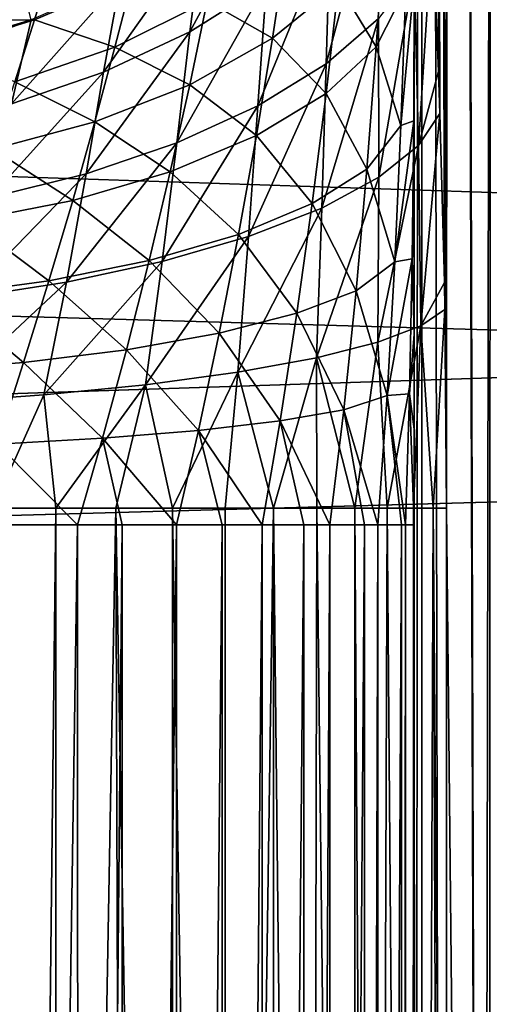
# Model space of a CAD drawing. Header units: millimetres. Extents: x -100 to 100, y -64 to 136.
# Tile 347 of 530: x -9.65 to -8.28, y 31.33 to 34.2. Entities that reach past the tile are written whole.
import ezdxf

# ---------------------------------------------------------------- set-up
doc = ezdxf.new("R2010")
doc.units = ezdxf.units.MM
doc.header["$LTSCALE"] = 159.143519
for name, color, linetype in [('397', 7, 'CONTINUOUS'), ('407', 7, 'CONTINUOUS'), ('412', 7, 'CONTINUOUS'), ('437', 7, 'CONTINUOUS'), ('53', 7, 'CONTINUOUS'), ('57', 7, 'CONTINUOUS'), ('60', 7, 'CONTINUOUS'), ('61', 7, 'CONTINUOUS'), ('64', 7, 'CONTINUOUS'), ('65', 7, 'CONTINUOUS'), ('66', 7, 'CONTINUOUS')]:
    doc.layers.add(name, color=color, linetype=linetype)

msp = doc.modelspace()

# ---------------------------------------------------------------- linework, layer by layer
at = {"layer": '397', "color": 7, "linetype": 'CONTINUOUS', "true_color": 0xaaaaaa}
for points in [[(-98.8446, 30.2548, 45.7), (99, 35.8, 45.7), (-99, 35.8, 45.7), (-98.8446, 30.2548, 45.7)], [(98.8446, 30.2548, 45.7), (99, 35.8, 45.7), (-98.8446, 30.2548, 45.7), (98.8446, 30.2548, 45.7)]]:
    msp.add_3dface(points, dxfattribs=at)
at = {"layer": '407', "color": 7, "linetype": 'CONTINUOUS'}
for points in [[(-97.3466, 30.333, 36.7), (-97.5, 35.8, 36.7), (97.3466, 30.333, 36.7), (-97.3466, 30.333, 36.7)], [(97.3466, 30.333, 36.7), (-97.5, 35.8, 36.7), (97.5, 35.8, 36.7), (97.3466, 30.333, 36.7)]]:
    msp.add_3dface(points, dxfattribs=at)
at = {"layer": '412', "linetype": 'CONTINUOUS'}
for points in [[(72.5, 35.8, 36.7427), (-72.5, 35.8, 36.7427), (-72.3448, 31.0583, 36.7427), (72.5, 35.8, 36.7427)], [(72.5, 35.8, 36.7427), (-72.3448, 31.0583, 36.7427), (72.3448, 31.0583, 36.7427), (72.5, 35.8, 36.7427)]]:
    msp.add_3dface(points, dxfattribs=at)
at = {"layer": '437', "color": 7, "linetype": 'CONTINUOUS', "true_color": 0xaaaaaa}
for points in [[(-72.5, 35.8, 44.7), (72.5, 35.8, 44.7), (72.3448, 31.0583, 44.7), (-72.5, 35.8, 44.7)], [(-72.5, 35.8, 44.7), (72.3448, 31.0583, 44.7), (-72.3448, 31.0583, 44.7), (-72.5, 35.8, 44.7)]]:
    msp.add_3dface(points, dxfattribs=at)
at = {"layer": '53', "color": 7, "linetype": 'CONTINUOUS', "true_color": 0x8c979c}
for points in [[(-8.5, 55.576, -6.5), (-8.4763, 55.5658, -7.1341), (-8.5, 18.9235, -6.5), (-8.5, 55.576, -6.5)], [(-8.5, 18.9235, -6.5), (-8.4763, 55.5658, -7.1341), (-8.4774, 18.5265, -7.1196), (-8.5, 18.9235, -6.5)], [(-8.4774, 18.5265, -7.1196), (-8.4763, 55.5658, -7.1341), (-8.4075, 18.0531, -7.7507), (-8.4774, 18.5265, -7.1196)], [(-8.4763, 55.5658, -7.1341), (-8.4017, 55.4943, -7.7888), (-8.4075, 18.0531, -7.7507), (-8.4763, 55.5658, -7.1341)], [(-8.4075, 18.0531, -7.7507), (-8.4017, 55.4943, -7.7888), (-8.2857, 17.4887, -8.3966), (-8.4075, 18.0531, -7.7507)], [(-8.4017, 55.4943, -7.7888), (-8.268, 55.353, -8.4723), (-8.2857, 17.4887, -8.3966), (-8.4017, 55.4943, -7.7888)], [(-8.2857, 17.4887, -8.3966), (-8.268, 55.353, -8.4723), (-8.2201, 17.2296, -8.6634), (-8.2857, 17.4887, -8.3966)]]:
    msp.add_3dface(points, dxfattribs=at)
at = {"layer": '57', "color": 7, "linetype": 'CONTINUOUS', "true_color": 0x8c979c}
for points in [[(-9.4786, 19.3584, -3.3405), (-9.6866, 19.3584, -3.2328), (-9.4832, 32.7271, -3.3377), (-9.4786, 19.3584, -3.3405)], [(-9.4832, 32.7271, -3.3377), (-9.6866, 19.3584, -3.2328), (-9.6865, 32.7271, -3.2329), (-9.4832, 32.7271, -3.3377)], [(-9.3529, 32.7271, -3.4216), (-9.4786, 19.3584, -3.3405), (-9.4832, 32.7271, -3.3377), (-9.3529, 32.7271, -3.4216)], [(-9.3529, 19.3584, -3.4216), (-9.4786, 19.3584, -3.3405), (-9.3529, 32.7271, -3.4216), (-9.3529, 19.3584, -3.4216)], [(-9.1906, 19.3584, -3.5482), (-9.3529, 19.3584, -3.4216), (-9.194, 32.7271, -3.5452), (-9.1906, 19.3584, -3.5482)], [(-9.194, 32.7271, -3.5452), (-9.3529, 19.3584, -3.4216), (-9.3529, 32.7271, -3.4216), (-9.194, 32.7271, -3.5452)], [(-9.0613, 32.7271, -3.6706), (-9.1906, 19.3584, -3.5482), (-9.194, 32.7271, -3.5452), (-9.0613, 32.7271, -3.6706)], [(-9.0613, 19.3584, -3.6706), (-9.1906, 19.3584, -3.5482), (-9.0613, 32.7271, -3.6706), (-9.0613, 19.3584, -3.6706)], [(-8.942, 19.3584, -3.8059), (-9.0613, 19.3584, -3.6706), (-8.9443, 32.7271, -3.803), (-8.942, 19.3584, -3.8059)], [(-8.9443, 32.7271, -3.803), (-9.0613, 19.3584, -3.6706), (-9.0613, 32.7271, -3.6706), (-8.9443, 32.7271, -3.803)], [(-8.8226, 32.7271, -3.9707), (-8.942, 19.3584, -3.8059), (-8.9443, 32.7271, -3.803), (-8.8226, 32.7271, -3.9707)], [(-8.8226, 19.3584, -3.9707), (-8.942, 19.3584, -3.8059), (-8.8226, 32.7271, -3.9707), (-8.8226, 19.3584, -3.9707)], [(-8.7448, 19.3584, -4.1011), (-8.8226, 19.3584, -3.9707), (-8.7461, 32.7271, -4.0988), (-8.7448, 19.3584, -4.1011)], [(-8.7461, 32.7271, -4.0988), (-8.8226, 19.3584, -3.9707), (-8.8226, 32.7271, -3.9707), (-8.7461, 32.7271, -4.0988)], [(-8.6456, 32.7271, -4.3107), (-8.7448, 19.3584, -4.1011), (-8.7461, 32.7271, -4.0988), (-8.6456, 32.7271, -4.3107)], [(-8.6456, 19.3584, -4.3108), (-8.7448, 19.3584, -4.1011), (-8.6456, 32.7271, -4.3107), (-8.6456, 19.3584, -4.3108)], [(-8.6055, 19.3584, -4.4189), (-8.6456, 19.3584, -4.3108), (-8.6061, 32.7271, -4.4173), (-8.6055, 19.3584, -4.4189)], [(-8.6061, 32.7271, -4.4173), (-8.6456, 19.3584, -4.3108), (-8.6456, 32.7271, -4.3107), (-8.6061, 32.7271, -4.4173)], [(-8.5367, 32.7271, -4.6785), (-8.6055, 19.3584, -4.4189), (-8.6061, 32.7271, -4.4173), (-8.5367, 32.7271, -4.6785)], [(-8.5367, 19.3584, -4.6784), (-8.6055, 19.3584, -4.4189), (-8.5367, 32.7271, -4.6785), (-8.5367, 19.3584, -4.6784)], [(-8.5252, 19.3584, -4.7438), (-8.5367, 19.3584, -4.6784), (-8.5253, 32.7271, -4.743), (-8.5252, 19.3584, -4.7438)], [(-8.5253, 32.7271, -4.743), (-8.5367, 19.3584, -4.6784), (-8.5367, 32.7271, -4.6785), (-8.5253, 32.7271, -4.743)], [(-8.5, 32.7271, -5.06), (-8.5252, 19.3584, -4.7438), (-8.5253, 32.7271, -4.743), (-8.5, 32.7271, -5.06)], [(-8.5, 19.3584, -5.06), (-8.5252, 19.3584, -4.7438), (-8.5, 32.7271, -5.06), (-8.5, 19.3584, -5.06)]]:
    msp.add_3dface(points, dxfattribs=at)
at = {"layer": '60', "color": 7, "linetype": 'CONTINUOUS', "true_color": 0x8c979c}
for points in [[(-8.6106, 34.1223, -4.1035), (-8.7214, 34.3048, -3.7147), (-8.5872, 34.4757, -3.9978), (-8.6106, 34.1223, -4.1035)], [(-8.6106, 34.1223, -4.1035), (-8.5872, 34.4757, -3.9978), (-8.5245, 34.2937, -4.4031), (-8.6106, 34.1223, -4.1035)], [(-8.914, 34.1478, -3.4546), (-9.1046, 34.2564, -3.1207), (-8.8722, 34.4223, -3.3346), (-8.914, 34.1478, -3.4546)], [(-8.914, 34.1478, -3.4546), (-8.8722, 34.4223, -3.3346), (-8.7214, 34.3048, -3.7147), (-8.914, 34.1478, -3.4546)], [(-9.8675, 34.2005, -2.5397), (-9.8395, 34.2787, -2.46), (-9.5591, 34.3641, -2.5504), (-9.8675, 34.2005, -2.5397)], [(-9.6088, 34.2018, -2.6938), (-9.8675, 34.2005, -2.5397), (-9.5591, 34.3641, -2.5504), (-9.6088, 34.2018, -2.6938)], [(-9.6088, 34.2018, -2.6938), (-9.5591, 34.3641, -2.5504), (-9.3222, 34.3243, -2.8174), (-9.6088, 34.2018, -2.6938)], [(-9.3744, 34.1213, -2.9466), (-9.6088, 34.2018, -2.6938), (-9.3222, 34.3243, -2.8174), (-9.3744, 34.1213, -2.9466)], [(-9.3744, 34.1213, -2.9466), (-9.3222, 34.3243, -2.8174), (-9.1046, 34.2564, -3.1207), (-9.3744, 34.1213, -2.9466)], [(-8.7572, 33.9868, -3.8077), (-8.914, 34.1478, -3.4546), (-8.7214, 34.3048, -3.7147), (-8.7572, 33.9868, -3.8077)], [(-8.7572, 33.9868, -3.8077), (-8.7214, 34.3048, -3.7147), (-8.6106, 34.1223, -4.1035), (-8.7572, 33.9868, -3.8077)], [(-8.5387, 33.8932, -4.4784), (-8.5245, 34.2937, -4.4031), (-8.5, 34.3111, -4.737), (-8.5387, 33.8932, -4.4784)], [(-8.5014, 33.9061, -4.8059), (-8.5387, 33.8932, -4.4784), (-8.5, 34.3111, -4.737), (-8.5014, 33.9061, -4.8059)], [(-8.5014, 33.9061, -4.8059), (-8.5, 34.3111, -4.737), (-8.5, 34.0922, -4.8233), (-8.5014, 33.9061, -4.8059)], [(-8.5387, 33.8932, -4.4784), (-8.6106, 34.1223, -4.1035), (-8.5245, 34.2937, -4.4031), (-8.5387, 33.8932, -4.4784)], [(-9.1557, 34.0121, -3.23), (-9.3744, 34.1213, -2.9466), (-9.1046, 34.2564, -3.1207), (-9.1557, 34.0121, -3.23)], [(-9.1557, 34.0121, -3.23), (-9.1046, 34.2564, -3.1207), (-8.914, 34.1478, -3.4546), (-9.1557, 34.0121, -3.23)], [(-9.8994, 34.1131, -2.6167), (-9.8675, 34.2005, -2.5397), (-9.6088, 34.2018, -2.6938), (-9.8994, 34.1131, -2.6167)], [(-9.6663, 34.0202, -2.8164), (-9.8994, 34.1131, -2.6167), (-9.6088, 34.2018, -2.6938), (-9.6663, 34.0202, -2.8164)], [(-9.6663, 34.0202, -2.8164), (-9.6088, 34.2018, -2.6938), (-9.3744, 34.1213, -2.9466), (-9.6663, 34.0202, -2.8164)], [(-8.9611, 33.8633, -3.5383), (-9.1557, 34.0121, -3.23), (-8.914, 34.1478, -3.4546), (-8.9611, 33.8633, -3.5383)], [(-8.9611, 33.8633, -3.5383), (-8.914, 34.1478, -3.4546), (-8.7572, 33.9868, -3.8077), (-8.9611, 33.8633, -3.5383)], [(-9.4331, 33.9032, -3.0495), (-9.6663, 34.0202, -2.8164), (-9.3744, 34.1213, -2.9466), (-9.4331, 33.9032, -3.0495)], [(-9.4331, 33.9032, -3.0495), (-9.3744, 34.1213, -2.9466), (-9.1557, 34.0121, -3.23), (-9.4331, 33.9032, -3.0495)], [(-8.6381, 33.7652, -4.1638), (-8.7572, 33.9868, -3.8077), (-8.6106, 34.1223, -4.1035), (-8.6381, 33.7652, -4.1638)], [(-8.6381, 33.7652, -4.1638), (-8.6106, 34.1223, -4.1035), (-8.5387, 33.8932, -4.4784), (-8.6381, 33.7652, -4.1638)], [(-8.5, 33.8291, -4.9079), (-8.5014, 33.9061, -4.8059), (-8.5, 34.0922, -4.8233), (-8.5, 33.8291, -4.9079)], [(-9.7306, 33.8234, -2.9173), (-9.6663, 34.0202, -2.8164), (-9.4331, 33.9032, -3.0495), (-9.7306, 33.8234, -2.9173)], [(-9.2126, 33.7578, -3.3082), (-9.4331, 33.9032, -3.0495), (-9.1557, 34.0121, -3.23), (-9.2126, 33.7578, -3.3082)], [(-9.2126, 33.7578, -3.3082), (-9.1557, 34.0121, -3.23), (-8.9611, 33.8633, -3.5383), (-9.2126, 33.7578, -3.3082)], [(-8.7976, 33.665, -3.8606), (-8.9611, 33.8633, -3.5383), (-8.7572, 33.9868, -3.8077), (-8.7976, 33.665, -3.8606)], [(-8.7976, 33.665, -3.8606), (-8.7572, 33.9868, -3.8077), (-8.6381, 33.7652, -4.1638), (-8.7976, 33.665, -3.8606)], [(-9.4977, 33.6744, -3.1263), (-9.7306, 33.8234, -2.9173), (-9.4331, 33.9032, -3.0495), (-9.4977, 33.6744, -3.1263)], [(-9.4977, 33.6744, -3.1263), (-9.4331, 33.9032, -3.0495), (-9.2126, 33.7578, -3.3082), (-9.4977, 33.6744, -3.1263)], [(-8.5569, 33.4949, -4.5038), (-8.5387, 33.8932, -4.4784), (-8.5014, 33.9061, -4.8059), (-8.5569, 33.4949, -4.5038)], [(-8.506, 33.504, -4.8281), (-8.5569, 33.4949, -4.5038), (-8.5014, 33.9061, -4.8059), (-8.506, 33.504, -4.8281)], [(-8.506, 33.504, -4.8281), (-8.5014, 33.9061, -4.8059), (-8.5, 33.5591, -4.9743), (-8.506, 33.504, -4.8281)], [(-8.5, 33.5591, -4.9743), (-8.5014, 33.9061, -4.8059), (-8.5, 33.8291, -4.9079), (-8.5, 33.5591, -4.9743)], [(-8.5569, 33.4949, -4.5038), (-8.6381, 33.7652, -4.1638), (-8.5387, 33.8932, -4.4784), (-8.5569, 33.4949, -4.5038)], [(-9.0131, 33.5746, -3.5872), (-9.2126, 33.7578, -3.3082), (-8.9611, 33.8633, -3.5383), (-9.0131, 33.5746, -3.5872)], [(-9.0131, 33.5746, -3.5872), (-8.9611, 33.8633, -3.5383), (-8.7976, 33.665, -3.8606), (-9.0131, 33.5746, -3.5872)], [(-9.8008, 33.6148, -2.9962), (-9.7306, 33.8234, -2.9173), (-9.4977, 33.6744, -3.1263), (-9.8008, 33.6148, -2.9962)], [(-9.2744, 33.4983, -3.3566), (-9.4977, 33.6744, -3.1263), (-9.2126, 33.7578, -3.3082), (-9.2744, 33.4983, -3.3566)], [(-9.2744, 33.4983, -3.3566), (-9.2126, 33.7578, -3.3082), (-9.0131, 33.5746, -3.5872), (-9.2744, 33.4983, -3.3566)], [(-8.6699, 33.4105, -4.1812), (-8.7976, 33.665, -3.8606), (-8.6381, 33.7652, -4.1638), (-8.6699, 33.4105, -4.1812)], [(-8.6699, 33.4105, -4.1812), (-8.6381, 33.7652, -4.1638), (-8.5569, 33.4949, -4.5038), (-8.6699, 33.4105, -4.1812)], [(-9.5673, 33.4391, -3.1774), (-9.8008, 33.6148, -2.9962), (-9.4977, 33.6744, -3.1263), (-9.5673, 33.4391, -3.1774)], [(-9.5673, 33.4391, -3.1774), (-9.4977, 33.6744, -3.1263), (-9.2744, 33.4983, -3.3566), (-9.5673, 33.4391, -3.1774)], [(-8.8424, 33.345, -3.8757), (-9.0131, 33.5746, -3.5872), (-8.7976, 33.665, -3.8606), (-8.8424, 33.345, -3.8757)], [(-8.8424, 33.345, -3.8757), (-8.7976, 33.665, -3.8606), (-8.6699, 33.4105, -4.1812), (-8.8424, 33.345, -3.8757)], [(-9.8759, 33.398, -3.0531), (-9.8008, 33.6148, -2.9962), (-9.5673, 33.4391, -3.1774), (-9.8759, 33.398, -3.0531)], [(-9.0696, 33.2865, -3.6031), (-9.2744, 33.4983, -3.3566), (-9.0131, 33.5746, -3.5872), (-9.0696, 33.2865, -3.6031)], [(-9.0696, 33.2865, -3.6031), (-9.0131, 33.5746, -3.5872), (-8.8424, 33.345, -3.8757), (-9.0696, 33.2865, -3.6031)], [(-8.5, 33.2841, -5.0221), (-8.506, 33.504, -4.8281), (-8.5, 33.5591, -4.9743), (-8.5, 33.2841, -5.0221)], [(-9.3408, 33.2378, -3.3763), (-9.5673, 33.4391, -3.1774), (-9.2744, 33.4983, -3.3566), (-9.3408, 33.2378, -3.3763)], [(-9.3408, 33.2378, -3.3763), (-9.2744, 33.4983, -3.3566), (-9.0696, 33.2865, -3.6031), (-9.3408, 33.2378, -3.3763)], [(-8.5791, 33.1044, -4.4828), (-8.6699, 33.4105, -4.1812), (-8.5569, 33.4949, -4.5038), (-8.5791, 33.1044, -4.4828)], [(-8.5791, 33.1044, -4.4828), (-8.5569, 33.4949, -4.5038), (-8.506, 33.504, -4.8281), (-8.5791, 33.1044, -4.4828)], [(-8.5138, 33.1095, -4.8066), (-8.5791, 33.1044, -4.4828), (-8.506, 33.504, -4.8281), (-8.5138, 33.1095, -4.8066)], [(-8.5138, 33.1095, -4.8066), (-8.506, 33.504, -4.8281), (-8.5, 33.2841, -5.0221), (-8.5138, 33.1095, -4.8066)], [(-9.6412, 33.2008, -3.2038), (-9.8759, 33.398, -3.0531), (-9.5673, 33.4391, -3.1774), (-9.6412, 33.2008, -3.2038)], [(-9.6412, 33.2008, -3.2038), (-9.5673, 33.4391, -3.1774), (-9.3408, 33.2378, -3.3763), (-9.6412, 33.2008, -3.2038)], [(-8.7057, 33.063, -4.1588), (-8.8424, 33.345, -3.8757), (-8.6699, 33.4105, -4.1812), (-8.7057, 33.063, -4.1588)], [(-8.7057, 33.063, -4.1588), (-8.6699, 33.4105, -4.1812), (-8.5791, 33.1044, -4.4828), (-8.7057, 33.063, -4.1588)], [(-9.9549, 33.176, -3.0884), (-9.8759, 33.398, -3.0531), (-9.6412, 33.2008, -3.2038), (-9.9549, 33.176, -3.0884)], [(-8.8913, 33.031, -3.8557), (-9.0696, 33.2865, -3.6031), (-8.8424, 33.345, -3.8757), (-8.8913, 33.031, -3.8557)], [(-8.8913, 33.031, -3.8557), (-8.8424, 33.345, -3.8757), (-8.7057, 33.063, -4.1588), (-8.8913, 33.031, -3.8557)], [(-9.1302, 33.0028, -3.5882), (-9.3408, 33.2378, -3.3763), (-9.0696, 33.2865, -3.6031), (-9.1302, 33.0028, -3.5882)], [(-9.1302, 33.0028, -3.5882), (-9.0696, 33.2865, -3.6031), (-8.8913, 33.031, -3.8557), (-9.1302, 33.0028, -3.5882)], [(-8.5, 33.0061, -5.0507), (-8.5138, 33.1095, -4.8066), (-8.5, 33.2841, -5.0221), (-8.5, 33.0061, -5.0507)], [(-9.4109, 32.9797, -3.3692), (-9.6412, 33.2008, -3.2038), (-9.3408, 33.2378, -3.3763), (-9.4109, 32.9797, -3.3692)], [(-9.4109, 32.9797, -3.3692), (-9.3408, 33.2378, -3.3763), (-9.1302, 33.0028, -3.5882), (-9.4109, 32.9797, -3.3692)], [(-9.7185, 32.9625, -3.2066), (-9.9549, 33.176, -3.0884), (-9.6412, 33.2008, -3.2038), (-9.7185, 32.9625, -3.2066)], [(-9.7185, 32.9625, -3.2066), (-9.6412, 33.2008, -3.2038), (-9.4109, 32.9797, -3.3692), (-9.7185, 32.9625, -3.2066)], [(-8.6061, 32.7271, -4.4173), (-8.7057, 33.063, -4.1588), (-8.5791, 33.1044, -4.4828), (-8.6061, 32.7271, -4.4173)], [(-8.5367, 32.7271, -4.6785), (-8.6061, 32.7271, -4.4173), (-8.5791, 33.1044, -4.4828), (-8.5367, 32.7271, -4.6785)], [(-8.5253, 32.7271, -4.743), (-8.5791, 33.1044, -4.4828), (-8.5138, 33.1095, -4.8066), (-8.5253, 32.7271, -4.743)], [(-8.5253, 32.7271, -4.743), (-8.5367, 32.7271, -4.6785), (-8.5791, 33.1044, -4.4828), (-8.5253, 32.7271, -4.743)], [(-8.5, 32.7271, -5.06), (-8.5253, 32.7271, -4.743), (-8.5138, 33.1095, -4.8066), (-8.5, 32.7271, -5.06)], [(-8.5, 32.7271, -5.06), (-8.5138, 33.1095, -4.8066), (-8.5, 33.0061, -5.0507), (-8.5, 32.7271, -5.06)], [(-8.7461, 32.7271, -4.0988), (-8.8913, 33.031, -3.8557), (-8.7057, 33.063, -4.1588), (-8.7461, 32.7271, -4.0988)], [(-8.6456, 32.7271, -4.3107), (-8.7461, 32.7271, -4.0988), (-8.7057, 33.063, -4.1588), (-8.6456, 32.7271, -4.3107)], [(-8.6061, 32.7271, -4.4173), (-8.6456, 32.7271, -4.3107), (-8.7057, 33.063, -4.1588), (-8.6061, 32.7271, -4.4173)], [(-8.9443, 32.7271, -3.803), (-9.1302, 33.0028, -3.5882), (-8.8913, 33.031, -3.8557), (-8.9443, 32.7271, -3.803)], [(-8.8226, 32.7271, -3.9707), (-8.9443, 32.7271, -3.803), (-8.8913, 33.031, -3.8557), (-8.8226, 32.7271, -3.9707)], [(-8.7461, 32.7271, -4.0988), (-8.8226, 32.7271, -3.9707), (-8.8913, 33.031, -3.8557), (-8.7461, 32.7271, -4.0988)], [(-9.4832, 32.7271, -3.3377), (-9.7185, 32.9625, -3.2066), (-9.4109, 32.9797, -3.3692), (-9.4832, 32.7271, -3.3377)], [(-9.3529, 32.7271, -3.4216), (-9.4832, 32.7271, -3.3377), (-9.4109, 32.9797, -3.3692), (-9.3529, 32.7271, -3.4216)], [(-9.194, 32.7271, -3.5452), (-9.4109, 32.9797, -3.3692), (-9.1302, 33.0028, -3.5882), (-9.194, 32.7271, -3.5452)], [(-9.194, 32.7271, -3.5452), (-9.3529, 32.7271, -3.4216), (-9.4109, 32.9797, -3.3692), (-9.194, 32.7271, -3.5452)], [(-9.0613, 32.7271, -3.6706), (-9.194, 32.7271, -3.5452), (-9.1302, 33.0028, -3.5882), (-9.0613, 32.7271, -3.6706)], [(-8.9443, 32.7271, -3.803), (-9.0613, 32.7271, -3.6706), (-9.1302, 33.0028, -3.5882), (-8.9443, 32.7271, -3.803)], [(-9.4832, 32.7271, -3.3377), (-9.6865, 32.7271, -3.2329), (-9.7185, 32.9625, -3.2066), (-9.4832, 32.7271, -3.3377)]]:
    msp.add_3dface(points, dxfattribs=at)
at = {"layer": '61', "color": 7, "linetype": 'CONTINUOUS', "true_color": 0x8c979c}
for points in [[(-8.5, 18.9235, -6.5), (-8.5, 33.0061, -5.0507), (-8.5, 55.576, -6.5), (-8.5, 18.9235, -6.5)], [(-8.5, 55.576, -6.5), (-8.5, 33.2841, -5.0221), (-8.5, 55.4605, -1.5036), (-8.5, 55.576, -6.5)], [(-8.5, 33.2841, -5.0221), (-8.5, 55.576, -6.5), (-8.5, 33.0061, -5.0507), (-8.5, 33.2841, -5.0221)], [(-8.5, 33.2841, -5.0221), (-8.5, 33.5591, -4.9743), (-8.5, 55.4605, -1.5036), (-8.5, 33.2841, -5.0221)], [(-8.5, 33.5591, -4.9743), (-8.5, 33.8291, -4.9079), (-8.5, 55.4605, -1.5036), (-8.5, 33.5591, -4.9743)], [(-8.5, 33.8291, -4.9079), (-8.5, 34.0922, -4.8233), (-8.5, 55.4605, -1.5036), (-8.5, 33.8291, -4.9079)], [(-8.5, 55.4605, -1.5036), (-8.5, 34.0922, -4.8233), (-8.5, 55.3447, 3.5), (-8.5, 55.4605, -1.5036)], [(-8.5, 34.0922, -4.8233), (-8.5, 34.3111, -4.737), (-8.5, 55.3447, 3.5), (-8.5, 34.0922, -4.8233)], [(-8.5, 18.9235, -6.5), (-8.5, 32.7271, -5.06), (-8.5, 33.0061, -5.0507), (-8.5, 18.9235, -6.5)], [(-8.5, 18.9235, -6.5), (-8.5, 19.1545, -5.7841), (-8.5, 32.7271, -5.06), (-8.5, 18.9235, -6.5)], [(-8.5, 19.1545, -5.7841), (-8.5, 19.3584, -5.06), (-8.5, 32.7271, -5.06), (-8.5, 19.1545, -5.7841)]]:
    msp.add_3dface(points, dxfattribs=at)
at = {"layer": '64', "color": 7, "linetype": 'CONTINUOUS', "true_color": 0x8c979c}
for points in [[(-8.9052, 34.6293, 3.0777), (-9.1173, 34.4583, 2.9169), (-9.1552, 34.1662, 3.1027), (-8.9052, 34.6293, 3.0777)], [(-8.9315, 34.3074, 3.282), (-8.9052, 34.6293, 3.0777), (-9.1552, 34.1662, 3.1027), (-8.9315, 34.3074, 3.282)], [(-8.6055, 34.6393, 3.7201), (-8.7459, 34.4672, 3.4905), (-8.7573, 34.0729, 3.6637), (-8.6055, 34.6393, 3.7201)], [(-8.6039, 34.2054, 3.9167), (-8.6055, 34.6393, 3.7201), (-8.7573, 34.0729, 3.6637), (-8.6039, 34.2054, 3.9167)], [(-8.4466, 34.4794, 4.4514), (-8.5002, 34.342, 4.184), (-8.4878, 33.8346, 4.3391), (-8.4466, 34.4794, 4.4514)], [(-8.4291, 34.0505, 4.5959), (-8.4466, 34.4794, 4.4514), (-8.4878, 33.8346, 4.3391), (-8.4291, 34.0505, 4.5959)], [(-9.1173, 34.4583, 2.9169), (-9.3587, 34.3148, 2.7848), (-9.4072, 34.0482, 2.9582), (-9.1173, 34.4583, 2.9169)], [(-9.1552, 34.1662, 3.1027), (-9.1173, 34.4583, 2.9169), (-9.4072, 34.0482, 2.9582), (-9.1552, 34.1662, 3.1027)], [(-8.7459, 34.4672, 3.4905), (-8.9315, 34.3074, 3.282), (-8.9565, 33.9502, 3.4356), (-8.7459, 34.4672, 3.4905)], [(-8.7573, 34.0729, 3.6637), (-8.7459, 34.4672, 3.4905), (-8.9565, 33.9502, 3.4356), (-8.7573, 34.0729, 3.6637)], [(-9.663, 34.3731, 2.452), (-9.887, 34.1206, 2.6147), (-9.619, 34.2019, 2.6841), (-9.663, 34.3731, 2.452)], [(-8.5002, 34.342, 4.184), (-8.6039, 34.2054, 3.9167), (-8.6029, 33.7417, 4.0509), (-8.5002, 34.342, 4.184)], [(-8.4878, 33.8346, 4.3391), (-8.5002, 34.342, 4.184), (-8.6029, 33.7417, 4.0509), (-8.4878, 33.8346, 4.3391)], [(-9.3587, 34.3148, 2.7848), (-9.619, 34.2019, 2.6841), (-9.6764, 33.9558, 2.8511), (-9.3587, 34.3148, 2.7848)], [(-9.4072, 34.0482, 2.9582), (-9.3587, 34.3148, 2.7848), (-9.6764, 33.9558, 2.8511), (-9.4072, 34.0482, 2.9582)], [(-8.9315, 34.3074, 3.282), (-9.1552, 34.1662, 3.1027), (-9.1938, 33.842, 3.2416), (-8.9315, 34.3074, 3.282)], [(-8.9565, 33.9502, 3.4356), (-8.9315, 34.3074, 3.282), (-9.1938, 33.842, 3.2416), (-8.9565, 33.9502, 3.4356)], [(-9.887, 34.1206, 2.6147), (-9.8935, 34.0983, 2.6335), (-9.619, 34.2019, 2.6841), (-9.887, 34.1206, 2.6147)], [(-9.619, 34.2019, 2.6841), (-9.8935, 34.0983, 2.6335), (-9.6764, 33.9558, 2.8511), (-9.619, 34.2019, 2.6841)], [(-8.6039, 34.2054, 3.9167), (-8.7573, 34.0729, 3.6637), (-8.7696, 33.6517, 3.779), (-8.6039, 34.2054, 3.9167)], [(-8.6029, 33.7417, 4.0509), (-8.6039, 34.2054, 3.9167), (-8.7696, 33.6517, 3.779), (-8.6029, 33.7417, 4.0509)], [(-9.1552, 34.1662, 3.1027), (-9.4072, 34.0482, 2.9582), (-9.4585, 33.7522, 3.0881), (-9.1552, 34.1662, 3.1027)], [(-9.1938, 33.842, 3.2416), (-9.1552, 34.1662, 3.1027), (-9.4585, 33.7522, 3.0881), (-9.1938, 33.842, 3.2416)], [(-8.7573, 34.0729, 3.6637), (-8.9565, 33.9502, 3.4356), (-8.9836, 33.5684, 3.5355), (-8.7573, 34.0729, 3.6637)], [(-8.7696, 33.6517, 3.779), (-8.7573, 34.0729, 3.6637), (-8.9836, 33.5684, 3.5355), (-8.7696, 33.6517, 3.779)], [(-9.4072, 34.0482, 2.9582), (-9.6764, 33.9558, 2.8511), (-9.7389, 33.6826, 2.9777), (-9.4072, 34.0482, 2.9582)], [(-9.4585, 33.7522, 3.0881), (-9.4072, 34.0482, 2.9582), (-9.7389, 33.6826, 2.9777), (-9.4585, 33.7522, 3.0881)], [(-8.4248, 33.9283, 4.628), (-8.4291, 34.0505, 4.5959), (-8.4878, 33.8346, 4.3391), (-8.4248, 33.9283, 4.628)], [(-8.9565, 33.9502, 3.4356), (-9.1938, 33.842, 3.2416), (-9.2362, 33.4955, 3.3309), (-8.9565, 33.9502, 3.4356)], [(-8.9836, 33.5684, 3.5355), (-8.9565, 33.9502, 3.4356), (-9.2362, 33.4955, 3.3309), (-8.9836, 33.5684, 3.5355)], [(-8.4248, 33.9283, 4.628), (-8.4878, 33.8346, 4.3391), (-8.4806, 33.3076, 4.4261), (-8.4248, 33.9283, 4.628)], [(-8.4117, 33.4348, 4.722), (-8.4248, 33.9283, 4.628), (-8.4806, 33.3076, 4.4261), (-8.4117, 33.4348, 4.722)], [(-9.1938, 33.842, 3.2416), (-9.4585, 33.7522, 3.0881), (-9.516, 33.4354, 3.1721), (-9.1938, 33.842, 3.2416)], [(-9.2362, 33.4955, 3.3309), (-9.1938, 33.842, 3.2416), (-9.516, 33.4354, 3.1721), (-9.2362, 33.4955, 3.3309)], [(-8.4878, 33.8346, 4.3391), (-8.6029, 33.7417, 4.0509), (-8.6058, 33.2605, 4.1218), (-8.4878, 33.8346, 4.3391)], [(-8.4806, 33.3076, 4.4261), (-8.4878, 33.8346, 4.3391), (-8.6058, 33.2605, 4.1218), (-8.4806, 33.3076, 4.4261)], [(-9.4585, 33.7522, 3.0881), (-9.7389, 33.6826, 2.9777), (-9.8101, 33.3897, 3.0622), (-9.4585, 33.7522, 3.0881)], [(-9.516, 33.4354, 3.1721), (-9.4585, 33.7522, 3.0881), (-9.8101, 33.3897, 3.0622), (-9.516, 33.4354, 3.1721)], [(-8.6029, 33.7417, 4.0509), (-8.7696, 33.6517, 3.779), (-8.7855, 33.2148, 3.8352), (-8.6029, 33.7417, 4.0509)], [(-8.6058, 33.2605, 4.1218), (-8.6029, 33.7417, 4.0509), (-8.7855, 33.2148, 3.8352), (-8.6058, 33.2605, 4.1218)], [(-8.7696, 33.6517, 3.779), (-8.9836, 33.5684, 3.5355), (-9.0151, 33.1727, 3.5803), (-8.7696, 33.6517, 3.779)], [(-8.7855, 33.2148, 3.8352), (-8.7696, 33.6517, 3.779), (-9.0151, 33.1727, 3.5803), (-8.7855, 33.2148, 3.8352)], [(-8.9836, 33.5684, 3.5355), (-9.2362, 33.4955, 3.3309), (-9.2849, 33.1361, 3.369), (-8.9836, 33.5684, 3.5355)], [(-9.0151, 33.1727, 3.5803), (-8.9836, 33.5684, 3.5355), (-9.2849, 33.1361, 3.369), (-9.0151, 33.1727, 3.5803)], [(-9.2362, 33.4955, 3.3309), (-9.516, 33.4354, 3.1721), (-9.5822, 33.1065, 3.2091), (-9.2362, 33.4955, 3.3309)], [(-9.2849, 33.1361, 3.369), (-9.2362, 33.4955, 3.3309), (-9.5822, 33.1065, 3.2091), (-9.2849, 33.1361, 3.369)], [(-9.516, 33.4354, 3.1721), (-9.8101, 33.3897, 3.0622), (-9.8925, 33.0845, 3.1038), (-9.516, 33.4354, 3.1721)], [(-9.5822, 33.1065, 3.2091), (-9.516, 33.4354, 3.1721), (-9.8925, 33.0845, 3.1038), (-9.5822, 33.1065, 3.2091)], [(-8.4102, 33.3554, 4.7321), (-8.4117, 33.4348, 4.722), (-8.4806, 33.3076, 4.4261), (-8.4102, 33.3554, 4.7321)], [(-8.4102, 33.3554, 4.7321), (-8.4806, 33.3076, 4.4261), (-8.4443, 32.7757, 4.5721), (-8.4102, 33.3554, 4.7321)], [(-8.4052, 32.7757, 4.7661), (-8.4102, 33.3554, 4.7321), (-8.4443, 32.7757, 4.5721), (-8.4052, 32.7757, 4.7661)], [(-8.4806, 33.3076, 4.4261), (-8.6058, 33.2605, 4.1218), (-8.579, 32.7757, 4.2003), (-8.4806, 33.3076, 4.4261)], [(-8.5024, 32.7757, 4.3828), (-8.4806, 33.3076, 4.4261), (-8.579, 32.7757, 4.2003), (-8.5024, 32.7757, 4.3828)], [(-8.4443, 32.7757, 4.5721), (-8.4806, 33.3076, 4.4261), (-8.5024, 32.7757, 4.3828), (-8.4443, 32.7757, 4.5721)], [(-8.6058, 33.2605, 4.1218), (-8.7855, 33.2148, 3.8352), (-8.6732, 32.7757, 4.0262), (-8.6058, 33.2605, 4.1218)], [(-8.579, 32.7757, 4.2003), (-8.6058, 33.2605, 4.1218), (-8.6732, 32.7757, 4.0262), (-8.579, 32.7757, 4.2003)], [(-8.7855, 33.2148, 3.8352), (-9.0151, 33.1727, 3.5803), (-8.9109, 32.7757, 3.7101), (-8.7855, 33.2148, 3.8352)], [(-8.7842, 32.7757, 3.8623), (-8.7855, 33.2148, 3.8352), (-8.9109, 32.7757, 3.7101), (-8.7842, 32.7757, 3.8623)], [(-8.6732, 32.7757, 4.0262), (-8.7855, 33.2148, 3.8352), (-8.7842, 32.7757, 3.8623), (-8.6732, 32.7757, 4.0262)], [(-9.0151, 33.1727, 3.5803), (-9.2849, 33.1361, 3.369), (-9.2061, 32.7757, 3.4469), (-9.0151, 33.1727, 3.5803)], [(-9.052, 32.7757, 3.5712), (-9.0151, 33.1727, 3.5803), (-9.2061, 32.7757, 3.4469), (-9.052, 32.7757, 3.5712)], [(-8.9109, 32.7757, 3.7101), (-9.0151, 33.1727, 3.5803), (-9.052, 32.7757, 3.5712), (-8.9109, 32.7757, 3.7101)], [(-9.2849, 33.1361, 3.369), (-9.5822, 33.1065, 3.2091), (-9.5473, 32.7757, 3.2469), (-9.2849, 33.1361, 3.369)], [(-9.3718, 32.7757, 3.3385), (-9.2849, 33.1361, 3.369), (-9.5473, 32.7757, 3.2469), (-9.3718, 32.7757, 3.3385)], [(-9.2061, 32.7757, 3.4469), (-9.2849, 33.1361, 3.369), (-9.3718, 32.7757, 3.3385), (-9.2061, 32.7757, 3.4469)], [(-9.5822, 33.1065, 3.2091), (-9.8925, 33.0845, 3.1038), (-9.731, 32.7757, 3.1732), (-9.5822, 33.1065, 3.2091)], [(-9.5473, 32.7757, 3.2469), (-9.5822, 33.1065, 3.2091), (-9.731, 32.7757, 3.1732), (-9.5473, 32.7757, 3.2469)]]:
    msp.add_3dface(points, dxfattribs=at)
at = {"layer": '65', "color": 7, "linetype": 'CONTINUOUS', "true_color": 0x8c979c}
for points in [[(-8.4466, 34.4794, 4.4514), (-8.4291, 34.0505, 4.5959), (-8.4746, 55.2935, 4.1567), (-8.4466, 34.4794, 4.4514)], [(-8.4291, 34.0505, 4.5959), (-8.4248, 33.9283, 4.628), (-8.4746, 55.2935, 4.1567), (-8.4291, 34.0505, 4.5959)], [(-8.4248, 33.9283, 4.628), (-8.4117, 33.4348, 4.722), (-8.4746, 55.2935, 4.1567), (-8.4248, 33.9283, 4.628)], [(-8.4117, 33.4348, 4.722), (-8.4102, 33.3554, 4.7321), (-8.4746, 55.2935, 4.1567), (-8.4117, 33.4348, 4.722)], [(-8.4102, 33.3554, 4.7321), (-8.4052, 32.7757, 4.7661), (-8.4746, 55.2935, 4.1567), (-8.4102, 33.3554, 4.7321)], [(-8.4746, 55.2935, 4.1567), (-8.4052, 32.7757, 4.7661), (-8.3935, 55.1739, 4.8414), (-8.4746, 55.2935, 4.1567)], [(-8.3935, 55.1739, 4.8414), (-8.4052, 32.7757, 4.7661), (-8.3019, 22.7517, 5.3245), (-8.3935, 55.1739, 4.8414)], [(-8.2462, 54.9782, 5.5615), (-8.3935, 55.1739, 4.8414), (-8.3019, 22.7517, 5.3245), (-8.2462, 54.9782, 5.5615)], [(-8.232, 22.5352, 5.6176), (-8.2462, 54.9782, 5.5615), (-8.3019, 22.7517, 5.3245), (-8.232, 22.5352, 5.6176)], [(-8.3019, 22.7517, 5.3245), (-8.4052, 32.7757, 4.7661), (-8.4052, 27.9435, 4.7661), (-8.3019, 22.7517, 5.3245)]]:
    msp.add_3dface(points, dxfattribs=at)
at = {"layer": '66', "color": 7, "linetype": 'CONTINUOUS', "true_color": 0x8c979c}
for points in [[(-9.5473, 32.7757, 3.2469), (-9.731, 32.7757, 3.1732), (-9.6564, 23.1113, 3.2006), (-9.5473, 32.7757, 3.2469)], [(-9.5473, 23.1113, 3.247), (-9.5473, 32.7757, 3.2469), (-9.6564, 23.1113, 3.2006), (-9.5473, 23.1113, 3.247)], [(-9.3718, 32.7757, 3.3385), (-9.5473, 32.7757, 3.2469), (-9.5473, 23.1113, 3.247), (-9.3718, 32.7757, 3.3385)], [(-9.3396, 23.1113, 3.3577), (-9.3718, 32.7757, 3.3385), (-9.5473, 23.1113, 3.247), (-9.3396, 23.1113, 3.3577)], [(-9.2061, 32.7757, 3.4469), (-9.3718, 32.7757, 3.3385), (-9.2061, 23.1113, 3.4469), (-9.2061, 32.7757, 3.4469)], [(-9.2061, 23.1113, 3.4469), (-9.3718, 32.7757, 3.3385), (-9.3396, 23.1113, 3.3577), (-9.2061, 23.1113, 3.4469)], [(-9.052, 32.7757, 3.5712), (-9.2061, 32.7757, 3.4469), (-9.0512, 23.1113, 3.5718), (-9.052, 32.7757, 3.5712)], [(-9.0512, 23.1113, 3.5718), (-9.2061, 32.7757, 3.4469), (-9.2061, 23.1113, 3.4469), (-9.0512, 23.1113, 3.5718)], [(-8.9109, 32.7757, 3.7101), (-9.052, 32.7757, 3.5712), (-9.0512, 23.1113, 3.5718), (-8.9109, 32.7757, 3.7101)], [(-8.9109, 23.1113, 3.7101), (-8.9109, 32.7757, 3.7101), (-9.0512, 23.1113, 3.5718), (-8.9109, 23.1113, 3.7101)], [(-8.7842, 32.7757, 3.8623), (-8.9109, 32.7757, 3.7101), (-8.8058, 23.1113, 3.8341), (-8.7842, 32.7757, 3.8623)], [(-8.8058, 23.1113, 3.8341), (-8.9109, 32.7757, 3.7101), (-8.9109, 23.1113, 3.7101), (-8.8058, 23.1113, 3.8341)], [(-8.6732, 23.1113, 4.0262), (-8.7842, 32.7757, 3.8623), (-8.8058, 23.1113, 3.8341), (-8.6732, 23.1113, 4.0262)], [(-8.6732, 32.7757, 4.0262), (-8.7842, 32.7757, 3.8623), (-8.6732, 23.1113, 4.0262), (-8.6732, 32.7757, 4.0262)], [(-8.579, 32.7757, 4.2003), (-8.6732, 32.7757, 4.0262), (-8.6138, 23.1113, 4.131), (-8.579, 32.7757, 4.2003)], [(-8.6138, 23.1113, 4.131), (-8.6732, 32.7757, 4.0262), (-8.6732, 23.1113, 4.0262), (-8.6138, 23.1113, 4.131)], [(-8.5024, 23.1113, 4.3829), (-8.579, 32.7757, 4.2003), (-8.6138, 23.1113, 4.131), (-8.5024, 23.1113, 4.3829)], [(-8.5024, 32.7757, 4.3828), (-8.579, 32.7757, 4.2003), (-8.5024, 23.1113, 4.3829), (-8.5024, 32.7757, 4.3828)], [(-8.4443, 32.7757, 4.5721), (-8.5024, 32.7757, 4.3828), (-8.4803, 23.1113, 4.4474), (-8.4443, 32.7757, 4.5721)], [(-8.4803, 23.1113, 4.4474), (-8.5024, 32.7757, 4.3828), (-8.5024, 23.1113, 4.3829), (-8.4803, 23.1113, 4.4474)], [(-8.4052, 23.1113, 4.7661), (-8.4443, 32.7757, 4.5721), (-8.4803, 23.1113, 4.4474), (-8.4052, 23.1113, 4.7661)], [(-8.4052, 32.7757, 4.7661), (-8.4443, 32.7757, 4.5721), (-8.4052, 27.9435, 4.7661), (-8.4052, 32.7757, 4.7661)], [(-8.4443, 32.7757, 4.5721), (-8.4052, 23.1113, 4.7661), (-8.4052, 27.9435, 4.7661), (-8.4443, 32.7757, 4.5721)]]:
    msp.add_3dface(points, dxfattribs=at)

doc.saveas('drawing.dxf')
